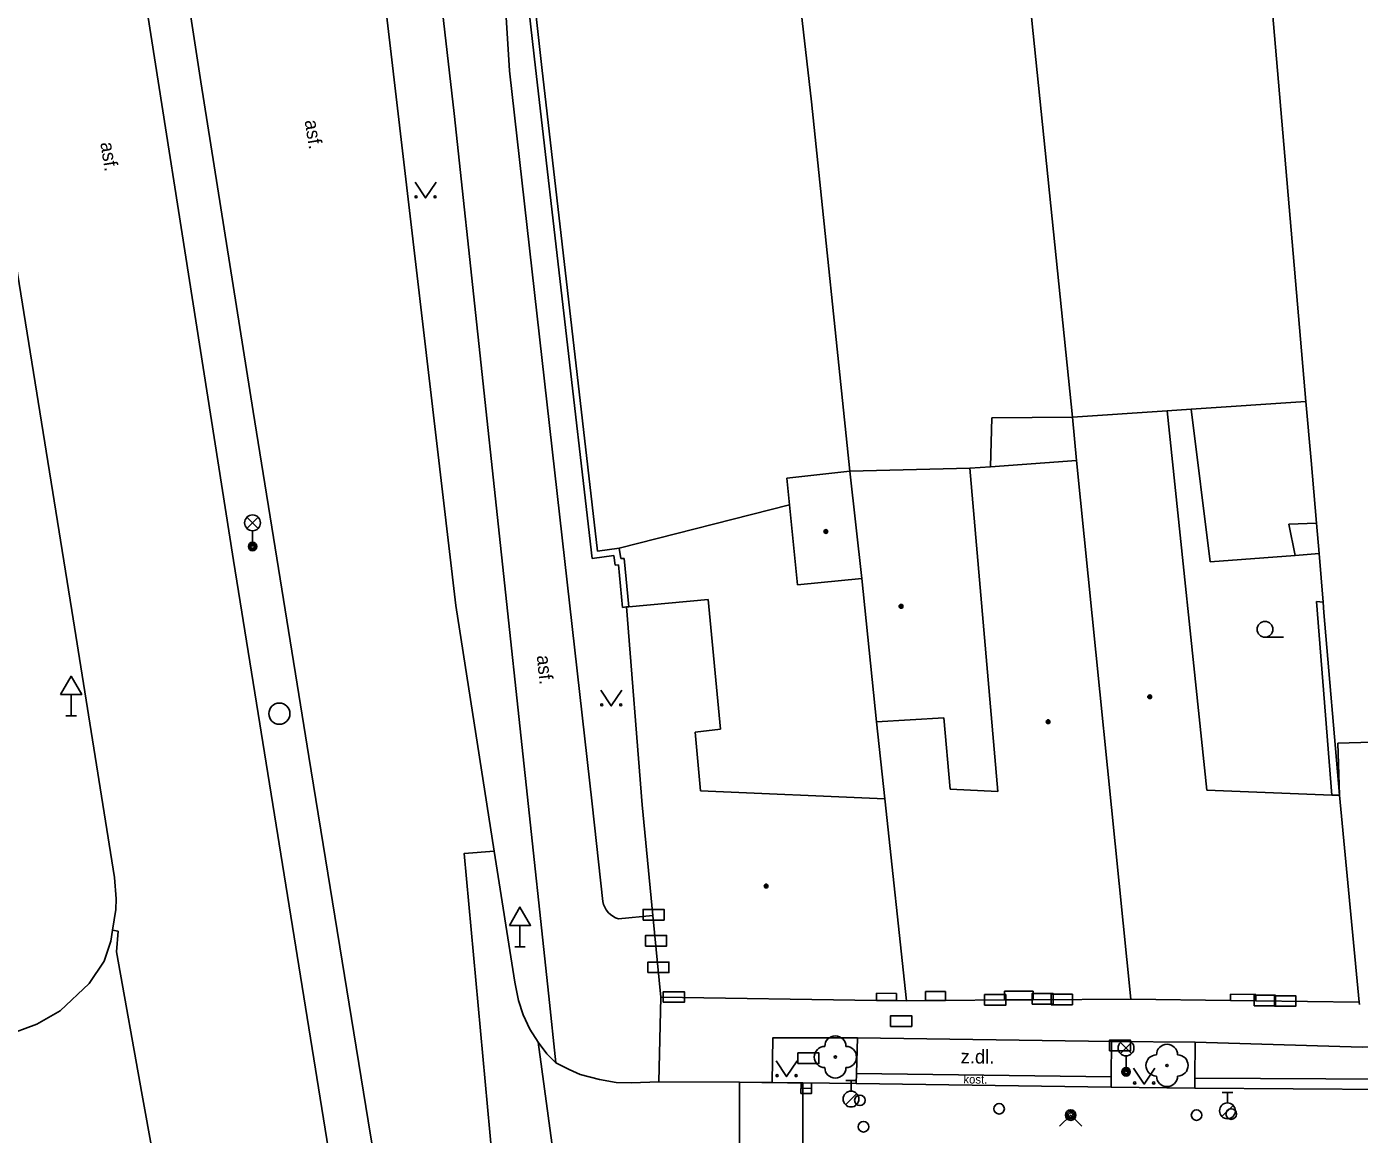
# Model space of a CAD drawing. Extents: x -596229 to -595156, y -1161237 to -1159376.
# Drawn here: x -595373.8 to -595310.7, y -1161191.9 to -1161139.5 of the extents above; entities that cross this region are included whole.
import ezdxf

# ---------------------------------------------------------------- set-up
doc = ezdxf.new("R2010")
doc.units = 0
for name, color, linetype in [('DOP - kresba z DSPS bez souradnic', 7, 'Continuous'), ('DOP - rozhrani ploch obecne', 7, 'Continuous'), ('Level 22', 7, 'Continuous'), ('Level 24', 7, 'Continuous'), ('Level 27', 7, 'Continuous'), ('Level 28', 7, 'Continuous'), ('Level 31', 7, 'Continuous'), ('Level 33', 7, 'Continuous'), ('Level 34', 7, 'Continuous'), ('Level 36', 7, 'Continuous'), ('Level 39', 7, 'Continuous'), ('Specificka linie pasportu komunikaci', 7, 'Continuous'), ('TM - budovy zdene_ betonove - NP', 7, 'Continuous'), ('TM - budovy zdene_ betonove - VP', 7, 'Continuous'), ('TM - chodniky - VP', 7, 'Continuous'), ('TM - komunikace - VP', 7, 'Continuous'), ('TM - letecke snimky - pomocna linie', 7, 'Continuous'), ('TM - plot zdeny_ ohradni zed - VP', 7, 'Continuous'), ('TM - podezdivka plotu - VP', 7, 'Continuous'), ('TM - popis povrchu', 7, 'Continuous'), ('TM - rozhrani mezi zpev. plochami mezi sebou - VP', 7, 'Continuous'), ('TM - rozhrani ploch obecne - VP', 7, 'Continuous')]:
    doc.layers.add(name, color=color, linetype=linetype)

msp = doc.modelspace()

# ---------------------------------------------------------------- linework, layer by layer
at = {"layer": 'DOP - kresba z DSPS bez souradnic'}
for points in [[(-595318.66, -1161157.6), (-595317.75, -1161164.83)], [(-595314.04, -1161163.04), (-595312.73, -1161162.99)], [(-595313.74, -1161164.52), (-595314.04, -1161163.04)], [(-595312.6, -1161164.43), (-595313.74, -1161164.52)], [(-595317.75, -1161164.83), (-595313.74, -1161164.52)], [(-595312.73, -1161166.7), (-595312.41, -1161166.73)], [(-595312, -1161175.86), (-595312.73, -1161166.7)]]:
    msp.add_lwpolyline(points, dxfattribs=at)
at = {"layer": 'DOP - rozhrani ploch obecne'}
for points in [[(-595340.17, -1161112.25), (-595336.63, -1161143.06)], [(-595317, -1161113.17), (-595313.23, -1161157.24)], [(-595328.78, -1161113.94), (-595324.28, -1161157.98)], [(-595336.63, -1161143.06), (-595334.82, -1161160.54)], [(-595318.66, -1161157.6), (-595313.23, -1161157.24)], [(-595313.23, -1161157.24), (-595312.98, -1161160.03)], [(-595328.16, -1161160.32), (-595328.09, -1161158.01)], [(-595328.09, -1161158.01), (-595324.28, -1161157.98)], [(-595319.8, -1161157.68), (-595318.66, -1161157.6)], [(-595312.98, -1161160.03), (-595312.73, -1161162.99)], [(-595312.73, -1161162.99), (-595312.6, -1161164.43)], [(-595312.6, -1161164.43), (-595312.41, -1161166.73)], [(-595312.41, -1161166.73), (-595312.37, -1161167.22)], [(-595312.37, -1161167.22), (-595311.63, -1161175.87)]]:
    msp.add_lwpolyline(points, dxfattribs=at)
at = {"layer": 'Level 22'}
for centre in [(-595335.5, -1161188.26), (-595319.8, -1161188.66)]:
    msp.add_circle(centre, 0.05, dxfattribs=at)
for centre, start, end in [((-595336, -1161188.26), 90, 270), ((-595335.5, -1161187.76), 0, 180), ((-595335, -1161188.26), 270, 90), ((-595319.8, -1161188.16), 0, 180), ((-595320.3, -1161188.66), 90, 270), ((-595319.3, -1161188.66), 270, 90), ((-595335.5, -1161188.76), 180, 0), ((-595319.8, -1161189.16), 180, 0)]:
    msp.add_arc(centre, 0.5, start, end, dxfattribs=at)
at = {"layer": 'Level 24'}
for points in [[(-595344.607, -1161181.778), (-595343.607, -1161181.778), (-595343.607, -1161181.278), (-595344.607, -1161181.278)], [(-595344.487, -1161183.008), (-595343.487, -1161183.008), (-595343.487, -1161182.508), (-595344.487, -1161182.508)], [(-595344.377, -1161184.268), (-595343.377, -1161184.268), (-595343.377, -1161183.768), (-595344.377, -1161183.768)], [(-595343.647, -1161185.668), (-595342.647, -1161185.668), (-595342.647, -1161185.168), (-595343.647, -1161185.168)], [(-595328.437, -1161185.808), (-595327.437, -1161185.808), (-595327.437, -1161185.308), (-595328.437, -1161185.308)], [(-595326.187, -1161185.758), (-595325.187, -1161185.758), (-595325.187, -1161185.258), (-595326.187, -1161185.258)], [(-595325.278, -1161185.789), (-595324.278, -1161185.789), (-595324.278, -1161185.289), (-595325.278, -1161185.289)], [(-595315.667, -1161185.838), (-595314.667, -1161185.838), (-595314.667, -1161185.338), (-595315.667, -1161185.338)], [(-595314.708, -1161185.859), (-595313.708, -1161185.859), (-595313.708, -1161185.359), (-595314.708, -1161185.359)], [(-595332.888, -1161186.809), (-595331.888, -1161186.809), (-595331.888, -1161186.309), (-595332.888, -1161186.309)], [(-595322.527, -1161187.968), (-595321.527, -1161187.968), (-595321.527, -1161187.468), (-595322.527, -1161187.468)], [(-595337.277, -1161188.568), (-595336.277, -1161188.568), (-595336.277, -1161188.068), (-595337.277, -1161188.068)]]:
    msp.add_lwpolyline(points, close=True, dxfattribs=at)
at = {"layer": 'Level 27'}
msp.add_line((-595337.13, -1161189.737), (-595336.63, -1161189.743), dxfattribs=at)
msp.add_lwpolyline([(-595337.133, -1161189.987), (-595336.633, -1161189.993), (-595336.627, -1161189.493), (-595337.127, -1161189.487)], close=True, dxfattribs=at)
msp.add_circle((-595361.82, -1161172.01), 0.5, dxfattribs=at)
at = {"layer": 'Level 28'}
for p, q in [((-595335.01, -1161189.375), (-595334.51, -1161189.375)), ((-595334.76, -1161189.875), (-595334.76, -1161189.375)), ((-595335.018, -1161190.522), (-595334.488, -1161189.992)), ((-595317.19, -1161189.935), (-595316.69, -1161189.935)), ((-595316.94, -1161190.435), (-595316.94, -1161189.935)), ((-595317.198, -1161191.082), (-595316.668, -1161190.552))]:
    msp.add_line(p, q, dxfattribs=at)
for centre, radius in [((-595334.76, -1161190.25), 0.375), ((-595334.34, -1161190.31), 0.25), ((-595327.75, -1161190.71), 0.25), ((-595318.4, -1161191.01), 0.25), ((-595316.94, -1161190.81), 0.375), ((-595316.76, -1161190.96), 0.25)]:
    msp.add_circle(centre, radius, dxfattribs=at)
at = {"layer": 'Level 31'}
msp.add_lwpolyline([(-595324.89, -1161191.54), (-595324.36, -1161191.01), (-595323.83, -1161191.54)], dxfattribs=at)
for centre, radius in [((-595324.36, -1161191.01), 0.25), ((-595324.36, -1161191.01), 0.18), ((-595324.36, -1161191.01), 0.11), ((-595334.17, -1161191.56), 0.25)]:
    msp.add_circle(centre, radius, dxfattribs=at)
at = {"layer": 'Level 33'}
for p, q in [((-595363.355, -1161163.24), (-595362.825, -1161162.71)), ((-595363.355, -1161162.71), (-595362.825, -1161163.24)), ((-595363.09, -1161163.35), (-595363.09, -1161164.1)), ((-595322.005, -1161188.1), (-595321.475, -1161187.57)), ((-595322.005, -1161187.57), (-595321.475, -1161188.1)), ((-595321.74, -1161188.21), (-595321.74, -1161188.96))]:
    msp.add_line(p, q, dxfattribs=at)
for centre, radius in [((-595363.09, -1161162.975), 0.375), ((-595363.09, -1161164.1), 0.2), ((-595363.09, -1161164.1), 0.145), ((-595363.09, -1161164.1), 0.0876), ((-595321.74, -1161187.835), 0.375), ((-595321.74, -1161188.96), 0.2), ((-595321.74, -1161188.96), 0.145), ((-595321.74, -1161188.96), 0.0876)]:
    msp.add_circle(centre, radius, dxfattribs=at)
at = {"layer": 'Level 34'}
for p, q in [((-595371.68, -1161171.102), (-595371.68, -1161172.12)), ((-595371.93, -1161172.12), (-595371.43, -1161172.12)), ((-595350.43, -1161182.032), (-595350.43, -1161183.05)), ((-595350.68, -1161183.05), (-595350.18, -1161183.05))]:
    msp.add_line(p, q, dxfattribs=at)
for points in [[(-595372.18, -1161171.102), (-595371.18, -1161171.102), (-595371.68, -1161170.236)], [(-595350.93, -1161182.032), (-595349.93, -1161182.032), (-595350.43, -1161181.166)]]:
    msp.add_lwpolyline(points, close=True, dxfattribs=at)
at = {"layer": 'Level 36'}
msp.add_line((-595315.16, -1161168.395), (-595314.285, -1161168.395), dxfattribs=at)
for points in [[(-595355.4, -1161146.85), (-595354.9, -1161147.6), (-595354.4, -1161146.85)], [(-595346.61, -1161170.89), (-595346.11, -1161171.64), (-595345.61, -1161170.89)], [(-595338.31, -1161188.44), (-595337.81, -1161189.19), (-595337.31, -1161188.44)], [(-595321.38, -1161188.79), (-595320.88, -1161189.54), (-595320.38, -1161188.79)]]:
    msp.add_lwpolyline(points, dxfattribs=at)
for centre, radius in [((-595355.35, -1161147.55), 0.05), ((-595354.451, -1161147.55), 0.05), ((-595315.16, -1161168.02), 0.375), ((-595346.56, -1161171.59), 0.05), ((-595345.661, -1161171.59), 0.05), ((-595338.26, -1161189.14), 0.05), ((-595337.361, -1161189.14), 0.05), ((-595321.33, -1161189.49), 0.05), ((-595320.431, -1161189.49), 0.05)]:
    msp.add_circle(centre, radius, dxfattribs=at)
at = {"layer": 'Level 39'}
for centre, radius in [((-595335.95, -1161163.39), 0.09), ((-595335.95, -1161163.39), 0.0398), ((-595332.39, -1161166.93), 0.09), ((-595332.39, -1161166.93), 0.0398), ((-595320.62, -1161171.21), 0.09), ((-595320.62, -1161171.21), 0.0398), ((-595325.43, -1161172.39), 0.09), ((-595325.43, -1161172.39), 0.0398), ((-595338.78, -1161180.17), 0.09), ((-595338.78, -1161180.17), 0.0398)]:
    msp.add_circle(centre, radius, dxfattribs=at)
at = {"layer": 'Specificka linie pasportu komunikaci'}
for points in [[(-595351.65, -1161178.52), (-595353.08, -1161178.63), (-595351.09, -1161200.21), (-595344.269, -1161235.417)], [(-595366.88, -1161197.99), (-595368.31, -1161190.07), (-595369.53, -1161183.28), (-595369.46, -1161182.31), (-595369.72, -1161182.26)], [(-595347.21, -1161204.99), (-595349.57, -1161187.55)]]:
    msp.add_lwpolyline(points, dxfattribs=at)
at = {"layer": 'TM - budovy zdene_ betonove - NP'}
for points in [[(-595333.56, -1161185.58), (-595333.56, -1161185.24)], [(-595333.56, -1161185.24), (-595332.61, -1161185.25)], [(-595332.61, -1161185.25), (-595332.61, -1161185.59)], [(-595331.23, -1161185.16), (-595330.28, -1161185.16)], [(-595331.23, -1161185.59), (-595331.23, -1161185.16)], [(-595330.28, -1161185.16), (-595330.28, -1161185.58)], [(-595327.5, -1161185.15), (-595326.14, -1161185.14)], [(-595327.5, -1161185.56), (-595327.5, -1161185.15)], [(-595326.14, -1161185.14), (-595326.14, -1161185.55)], [(-595316.79, -1161185.59), (-595316.79, -1161185.29)], [(-595316.79, -1161185.29), (-595315.59, -1161185.3)], [(-595315.59, -1161185.3), (-595315.59, -1161185.6)]]:
    msp.add_lwpolyline(points, dxfattribs=at)
at = {"layer": 'TM - budovy zdene_ betonove - VP'}
for points in [[(-595324.28, -1161157.98), (-595319.8, -1161157.68)], [(-595324.08, -1161160.03), (-595324.28, -1161157.98)], [(-595319.8, -1161157.68), (-595317.92, -1161175.63)], [(-595328.16, -1161160.32), (-595324.08, -1161160.03)], [(-595324.08, -1161160.03), (-595321.51, -1161185.53)], [(-595334.82, -1161160.54), (-595337.8, -1161160.86)], [(-595334.82, -1161160.54), (-595329.14, -1161160.39)], [(-595334.24, -1161165.61), (-595334.82, -1161160.54)], [(-595329.14, -1161160.39), (-595328.16, -1161160.32)], [(-595327.81, -1161175.7), (-595329.14, -1161160.39)], [(-595337.8, -1161160.86), (-595337.67, -1161162.13)], [(-595337.67, -1161162.13), (-595337.3, -1161165.91)], [(-595337.3, -1161165.91), (-595334.24, -1161165.61)], [(-595333.55, -1161172.39), (-595334.24, -1161165.61)], [(-595345.39, -1161166.96), (-595345.27, -1161166.95)], [(-595344.64, -1161176.33), (-595345.39, -1161166.96)], [(-595345.27, -1161166.95), (-595341.52, -1161166.6)], [(-595341.52, -1161166.6), (-595340.94, -1161172.74)], [(-595333.55, -1161172.39), (-595330.36, -1161172.21)], [(-595333.16, -1161176.04), (-595333.55, -1161172.39)], [(-595330.36, -1161172.21), (-595330.07, -1161175.59)], [(-595340.94, -1161172.74), (-595342.13, -1161172.88)], [(-595342.13, -1161172.88), (-595341.89, -1161175.66)], [(-595311.71, -1161173.4), (-595305.73, -1161173.23)], [(-595311.63, -1161175.87), (-595311.71, -1161173.4)], [(-595341.89, -1161175.66), (-595333.16, -1161176.04)], [(-595330.07, -1161175.59), (-595327.81, -1161175.7)], [(-595317.92, -1161175.63), (-595312, -1161175.86)], [(-595312, -1161175.86), (-595311.63, -1161175.87)], [(-595344.64, -1161176.33), (-595344.14, -1161181.56)], [(-595333.16, -1161176.04), (-595332.13, -1161185.6)], [(-595311.63, -1161175.87), (-595310.7, -1161185.66)], [(-595344.14, -1161181.56), (-595343.77, -1161185.43)], [(-595333.56, -1161185.58), (-595343.77, -1161185.43)], [(-595332.61, -1161185.59), (-595333.56, -1161185.58)], [(-595332.13, -1161185.6), (-595332.61, -1161185.59)], [(-595331.23, -1161185.59), (-595332.13, -1161185.6)], [(-595330.28, -1161185.58), (-595331.23, -1161185.59)], [(-595327.5, -1161185.56), (-595330.28, -1161185.58)], [(-595326.14, -1161185.55), (-595327.5, -1161185.56)], [(-595321.51, -1161185.53), (-595326.14, -1161185.55)], [(-595316.79, -1161185.59), (-595321.51, -1161185.53)], [(-595315.59, -1161185.6), (-595316.79, -1161185.59)], [(-595310.7, -1161185.66), (-595315.59, -1161185.6)], [(-595310.7, -1161185.66), (-595310.69, -1161185.78)]]:
    msp.add_lwpolyline(points, dxfattribs=at)
at = {"layer": 'TM - chodniky - VP'}
for points in [[(-595353.55, -1161143.61), (-595357.46, -1161109.5)], [(-595350.92, -1161141.59), (-595351.25, -1161136.5)], [(-595347.02, -1161176.28), (-595350.92, -1161141.59)], [(-595349.06, -1161185.38), (-595353.55, -1161143.61)], [(-595346.24, -1161181.43), (-595346.35, -1161181.3), (-595346.42, -1161181.17), (-595346.47, -1161181.04), (-595346.51, -1161180.9), (-595347.02, -1161176.28)], [(-595346.03, -1161181.6), (-595346.15, -1161181.52), (-595346.24, -1161181.43)], [(-595344.14, -1161181.56), (-595345.77, -1161181.72), (-595345.91, -1161181.67), (-595346.03, -1161181.6)], [(-595349.06, -1161185.38), (-595348.73, -1161188.54)], [(-595338.5, -1161189.47), (-595338.46, -1161187.35), (-595334.46, -1161187.36)], [(-595334.46, -1161187.36), (-595334.5, -1161189.04)], [(-595322.43, -1161187.52), (-595322.44, -1161189.2)], [(-595318.47, -1161187.56), (-595322.43, -1161187.52)], [(-595334.5, -1161189.04), (-595334.51, -1161189.52)], [(-595322.44, -1161189.2), (-595322.44, -1161189.68)]]:
    msp.add_lwpolyline(points, dxfattribs=at)
at = {"layer": 'TM - komunikace - VP'}
for points in [[(-595369.81, -1161127.71), (-595363.99, -1161164.76)], [(-595349.827, -1161235.417), (-595351.59, -1161226.42), (-595354.57, -1161209.76), (-595357.62, -1161191.28), (-595360.42, -1161174.03), (-595363.06, -1161157.71), (-595365.54, -1161142.1), (-595367.3, -1161130.59)], [(-595377.03, -1161133.81), (-595371.65, -1161167.12)], [(-595353.47, -1161166.89), (-595356.89, -1161137.69)], [(-595363.99, -1161164.76), (-595357.09, -1161207.53)], [(-595351.65, -1161178.52), (-595353.47, -1161166.89)], [(-595369.62, -1161179.77), (-595371.65, -1161167.12)], [(-595350.68, -1161184.72), (-595351.65, -1161178.52)], [(-595369.72, -1161182.26), (-595369.56, -1161181.28), (-595369.55, -1161180.77), (-595369.62, -1161179.77)], [(-595381.28, -1161184.76), (-595381.24, -1161184.88), (-595380.4, -1161185.94), (-595378.73, -1161187.01), (-595377.79, -1161187.32), (-595376.8, -1161187.47), (-595375.81, -1161187.45), (-595374.83, -1161187.27), (-595373.31, -1161186.7), (-595372.2, -1161186.08), (-595370.82, -1161184.78), (-595370.12, -1161183.72), (-595369.8, -1161182.77), (-595369.72, -1161182.26)], [(-595350.68, -1161184.72), (-595350.5, -1161185.59), (-595350.28, -1161186.27), (-595349.97, -1161186.94), (-595349.57, -1161187.55)], [(-595349.57, -1161187.55), (-595349.16, -1161188.11), (-595348.73, -1161188.54)], [(-595318.48, -1161189.26), (-595318.47, -1161187.56)], [(-595294.07, -1161187.75), (-595310.56, -1161187.8), (-595318.47, -1161187.56)], [(-595348.73, -1161188.54), (-595348.11, -1161188.85), (-595347.58, -1161189.08), (-595346.67, -1161189.32), (-595345.88, -1161189.46), (-595345.15, -1161189.48)], [(-595345.15, -1161189.48), (-595343.85, -1161189.43)], [(-595343.85, -1161189.43), (-595340.04, -1161189.45)], [(-595340.04, -1161189.45), (-595338.98, -1161189.46), (-595338.5, -1161189.47)], [(-595338.5, -1161189.47), (-595337.77, -1161189.48), (-595337.04, -1161189.49)], [(-595337.04, -1161189.49), (-595334.51, -1161189.52)], [(-595334.51, -1161189.52), (-595322.44, -1161189.68)], [(-595322.44, -1161189.68), (-595318.48, -1161189.74)], [(-595318.48, -1161189.74), (-595318.48, -1161189.26)]]:
    msp.add_lwpolyline(points, dxfattribs=at)
at = {"layer": 'TM - letecke snimky - pomocna linie'}
msp.add_lwpolyline([(-595337.67, -1161162.13), (-595345.74, -1161164.18)], dxfattribs=at)
at = {"layer": 'TM - plot zdeny_ ohradni zed - VP'}
for points in [[(-595349.39, -1161141.42), (-595352.59, -1161112.66)], [(-595346.76, -1161164.32), (-595349.39, -1161141.42)], [(-595345.74, -1161164.18), (-595346.76, -1161164.32)], [(-595345.66, -1161164.66), (-595345.74, -1161164.18)], [(-595345.5, -1161164.66), (-595345.66, -1161164.66)], [(-595345.27, -1161166.95), (-595345.5, -1161164.66)]]:
    msp.add_lwpolyline(points, dxfattribs=at)
at = {"layer": 'TM - podezdivka plotu - VP'}
for points in [[(-595351.73, -1161123.52), (-595349.69, -1161141.45)], [(-595349.69, -1161141.45), (-595347.02, -1161164.66)], [(-595347.02, -1161164.66), (-595345.99, -1161164.52)], [(-595345.99, -1161164.52), (-595345.92, -1161164.98)], [(-595345.92, -1161164.98), (-595345.77, -1161164.97)], [(-595345.77, -1161164.97), (-595345.57, -1161166.99)], [(-595345.57, -1161166.99), (-595345.39, -1161166.96)]]:
    msp.add_lwpolyline(points, dxfattribs=at)
at = {"layer": 'TM - rozhrani mezi zpev. plochami mezi sebou - VP'}
for points in [[(-595343.85, -1161189.43), (-595343.77, -1161185.43)], [(-595340.03, -1161196.59), (-595340.04, -1161189.45)], [(-595337.04, -1161189.49), (-595337.05, -1161196.61)], [(-595318.48, -1161189.26), (-595309.17, -1161189.31), (-595294.06, -1161189.41)], [(-595318.48, -1161189.74), (-595309.17, -1161189.79), (-595294.06, -1161189.89)]]:
    msp.add_lwpolyline(points, dxfattribs=at)
at = {"layer": 'TM - rozhrani ploch obecne - VP'}
for points in [[(-595322.43, -1161187.52), (-595334.46, -1161187.36)], [(-595322.44, -1161189.2), (-595334.5, -1161189.04)]]:
    msp.add_lwpolyline(points, dxfattribs=at)

# ---------------------------------------------------------------- texts
at = {"layer": 'TM - popis povrchu'}
for s, height, rotation, p in [('asf.', 0.65, 279.17, (-595360.63, -1161143.95)), ('asf.', 0.65, 279.17, (-595370.3, -1161145)), ('asf.', 0.65, 276.03485, (-595349.64, -1161169.27)), ('z.dl.', 0.65, 359.52295, (-595329.57, -1161188.56)), ('kost.', 0.4, 359.24053, (-595329.44, -1161189.51))]:
    msp.add_text(s, height=height, rotation=rotation, dxfattribs=at).set_placement(p)

doc.saveas('drawing.dxf')
